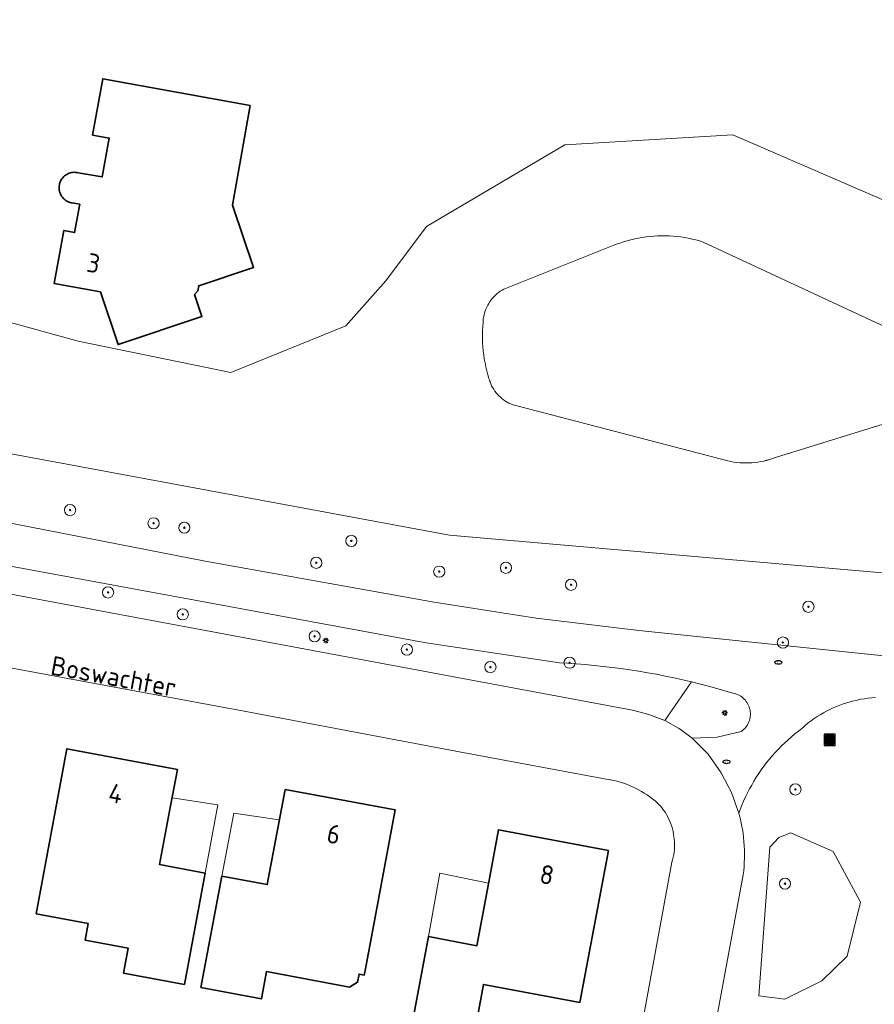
# Model space of a CAD drawing. Header units: metres. Extents: x 152610 to 160096, y 456114 to 462495.
# Tile 562 of 938: x 158934 to 158995, y 459904 to 459975. Entities that reach past the tile are written whole.
import ezdxf
from ezdxf.enums import TextEntityAlignment as Align

# ---------------------------------------------------------------- set-up
doc = ezdxf.new("R2010")
doc.units = ezdxf.units.M
doc.header["$LTSCALE"] = 0.5
doc.layers.get('0').update_dxf_attribs({"linetype": 'CONTINUOUS'})
for name, color, linetype, lineweight in [('B-PV-GK-BESCHOEIING-G', 251, 'GK-BESCHOEIING-SO', 18), ('B-PV-GR-BEPLANTING_CULTUUR_BOSPLANTSOEN-GV', 251, 'CONTINUOUS', 18), ('B-PV-GR-BEPLANTING_CULTUUR_HEESTERS-GV', 251, 'CONTINUOUS', 18), ('B-PV-GR-BOOM-S', 251, 'CONTINUOUS', 25), ('B-PV-GW-TALUD_KRUIN-G', 251, 'CONTINUOUS', 18), ('B-PV-IE-MEUBILAIR-S', 251, 'CONTINUOUS', 25), ('B-PV-IE-MEUBILAIR_WEGMEUBILAIR_AFVALBAK-S', 251, 'CONTINUOUS', 25), ('B-PV-OG-BEBOUWING-GV', 6, 'CONTINUOUS', 35), ('B-PV-OG-BEBOUWING-T18', 1, 'CONTINUOUS', 18), ('B-PV-OG-BEBOUWING_OVERBOUWING-GV', 251, 'CONTINUOUS', 18), ('B-PV-OG-TERREIN_BEGROEID-GV', 251, 'CONTINUOUS', 18), ('B-PV-OG-TOPOGRAFIE-T18', 1, 'CONTINUOUS', 18), ('B-PV-OG-WATER_SLOOT-GV', 251, 'CONTINUOUS', 18), ('B-PV-VH-GESLOTENVERHARDING_ASFALT-GV', 251, 'CONTINUOUS', 18), ('B-PV-VH-OPENVERHARDING_BETONSTRAATSTEEN-GV', 251, 'CONTINUOUS', 18)]:
    doc.layers.add(name, color=color, linetype=linetype, lineweight=lineweight)
doc.styles.add('NLCS-ISO', font='NLCS-ISO.ttf')
doc.styles.add('NLCS-ISO-M750-T18', font='NLCS-ISO.ttf', dxfattribs={"height": 1.35})
doc.linetypes.add('GK-BESCHOEIING-SO', pattern='A,18,-3,[1,NLCS.SHX,S=0.6,R=0,X=0,Y=0],-3', length=24)

# ---------------------------------------------------------------- blocks, each defined once
blk = doc.blocks.new('SIE-WEG_AFVALBAK-SO')
h = blk.add_hatch(color=256)
h.dxf.hatch_style = 1
h.paths.add_polyline_path([(-1.5, -1.5), (1.5, -1.5), (1.5, 1.5), (-1.5, 1.5)])
for points in [[(-2, -2), (2, -2), (2, 2), (-2, 2)], [(-1.5, -1.5), (1.5, -1.5), (1.5, 1.5), (-1.5, 1.5)]]:
    blk.add_lwpolyline(points, close=True)
blk = doc.blocks.new('SIE-MEUBILAIR_PAAL_LICHTMAST-SO')
for points in [[(-0.62, 0), (-1, 0)], [(-0.71, 0.71), (-0.44, 0.44)], [(0, 1), (0, 0.62)], [(0.44, 0.44), (0.71, 0.71)], [(1, 0), (0.62, 0)], [(-0.71, -0.71), (-0.44, -0.44)], [(0, -0.62), (0, -1)], [(0.44, -0.44), (0.71, -0.71)]]:
    blk.add_lwpolyline(points)
blk.add_circle((0, 0), 0.5)
blk = doc.blocks.new('SIE-MEUBILAIR_PUT_RIOOLPUT-SO')
blk.add_ellipse((0, 0), major_axis=(1.25, 0), ratio=0.54)
at = {"style": 'NLCS-ISO'}
blk.add_text('ri', height=0.75, dxfattribs=at).set_placement((-0.04, 0.07), align=Align.MIDDLE_CENTER)
blk = doc.blocks.new('SGR-BOOM_GBKN-SO')
at = {"linetype": 'ByBlock', "lineweight": 18}
h = blk.add_hatch(color=0, dxfattribs=at)
h.dxf.hatch_style = 1
edge = h.paths.add_edge_path()
edge.add_arc((0, 0), 0.25, 0, 360)
at = {"color": 0, "linetype": 'ByBlock', "lineweight": 18}
for radius in [2, 0.25]:
    blk.add_circle((0, 0), radius, dxfattribs=at)
at = {"color": 0, "linetype": 'ByBlock', "lineweight": 18, "style": 'NLCS-ISO'}
blk.add_attdef('SOORT', (2.5, 0), '', height=1.5, dxfattribs=at)

msp = doc.modelspace()

# ---------------------------------------------------------------- linework, layer by layer
at = {"layer": 'B-PV-GK-BESCHOEIING-G', "flags": 128}
msp.add_lwpolyline([(158474.733, 460059.158), (158474.943, 460059.189), (158475.393, 460059.246), (158475.843, 460059.296), (158476.295, 460059.338), (158476.747, 460059.372), (158477.199, 460059.398), (158477.652, 460059.416), (158478.105, 460059.426), (158478.558, 460059.429), (158479.012, 460059.423), (158479.465, 460059.409), (158479.917, 460059.387), (158480.37, 460059.357), (158480.821, 460059.319), (158481.272, 460059.273), (158481.722, 460059.219), (158482.171, 460059.157), (158482.619, 460059.088), (158483.066, 460059.01), (158483.511, 460058.925), (158483.954, 460058.831), (158484.396, 460058.73), (158484.836, 460058.621), (158485.274, 460058.505), (158485.71, 460058.38), (158486.144, 460058.248), (158486.575, 460058.109), (158487.004, 460057.962), (158487.43, 460057.807), (158487.853, 460057.644), (158488.273, 460057.475), (158488.69, 460057.298), (158489.104, 460057.113), (158489.515, 460056.921), (158489.922, 460056.723), (158490.326, 460056.516), (158490.726, 460056.303), (158491.122, 460056.083), (158491.514, 460055.856), (158491.903, 460055.622), (158492.287, 460055.381), (158492.666, 460055.133), (158493.041, 460054.879), (158493.412, 460054.618), (158493.778, 460054.351), (158494.139, 460054.077), (158494.496, 460053.797), (158494.847, 460053.511), (158495.193, 460053.218), (158495.534, 460052.919), (158495.87, 460052.615), (158496.2, 460052.305), (158496.525, 460051.988), (158496.844, 460051.666), (158497.157, 460051.339), (158497.465, 460051.006), (158498.657, 460049.856), (158500, 460048.907), (158501.649, 460047.928), (158503.451, 460047.272), (158503.768, 460047.182), (158504.636, 460046.931), (158505.5, 460046.672), (158506.363, 460046.406), (158507.223, 460046.132), (158508.08, 460045.85), (158508.936, 460045.561), (158509.788, 460045.264), (158510.638, 460044.96), (158511.485, 460044.648), (158512.329, 460044.329), (158513.171, 460044.002), (158514.009, 460043.668), (158514.845, 460043.326), (158515.677, 460042.977), (158516.506, 460042.62), (158517.332, 460042.257), (158518.155, 460041.886), (158518.975, 460041.507), (158519.791, 460041.122), (158520.604, 460040.729), (158521.413, 460040.329), (158522.219, 460039.922), (158523.021, 460039.507), (158523.819, 460039.086), (158524.613, 460038.657), (158525.404, 460038.222), (158525.955, 460037.907), (158526.509, 460037.598), (158527.067, 460037.297), (158527.629, 460037.002), (158528.195, 460036.715), (158528.765, 460036.435), (158529.337, 460036.162), (158529.914, 460035.896), (158530.493, 460035.637), (158531.076, 460035.386), (158531.662, 460035.143), (158532.251, 460034.906), (158532.842, 460034.677), (158533.437, 460034.456), (158534.035, 460034.242), (158534.635, 460034.036), (158535.237, 460033.837), (158535.842, 460033.646), (158536.45, 460033.462), (158537.059, 460033.286), (158537.671, 460033.118), (158538.285, 460032.958), (158538.901, 460032.805), (158539.519, 460032.66), (158540.138, 460032.523), (158540.76, 460032.394), (158541.382, 460032.273), (158542.007, 460032.159), (158542.145, 460032.135), (158584.685, 460024.085), (158585.019, 460024.016), (158585.354, 460023.955), (158585.69, 460023.902), (158586.028, 460023.856), (158586.367, 460023.819), (158586.706, 460023.79), (158587.046, 460023.768), (158587.386, 460023.755), (158587.727, 460023.75), (158588.068, 460023.752), (158588.408, 460023.763), (158588.748, 460023.781), (158589.088, 460023.808), (158589.427, 460023.842), (158589.765, 460023.885), (158590.102, 460023.935), (158590.437, 460023.994), (158590.772, 460024.06), (158591.104, 460024.134), (158591.435, 460024.215), (158591.763, 460024.305), (158592.09, 460024.402), (158592.414, 460024.507), (158592.736, 460024.619), (158593.054, 460024.739), (158593.37, 460024.867), (158593.683, 460025.002), (158593.889, 460025.095), (158594.111, 460025.174), (158594.513, 460025.312), (158594.918, 460025.442), (158595.325, 460025.564), (158595.735, 460025.679), (158596.147, 460025.786), (158596.56, 460025.885), (158596.976, 460025.977), (158597.393, 460026.06), (158597.811, 460026.136), (158598.231, 460026.204), (158598.652, 460026.264), (158599.075, 460026.316), (158599.498, 460026.36), (158599.921, 460026.396), (158600.346, 460026.424), (158600.771, 460026.444), (158601.196, 460026.456), (158601.621, 460026.46), (158602.047, 460026.456), (158602.472, 460026.444), (158602.897, 460026.424), (158603.321, 460026.397), (158603.745, 460026.361), (158604.168, 460026.317), (158604.59, 460026.265), (158605.011, 460026.206), (158605.431, 460026.138), (158605.85, 460026.062), (158606.267, 460025.979), (158606.682, 460025.888), (158607.096, 460025.789), (158614.619, 460024.73), (158616.954, 460024.152), (158630.636, 460021.782), (158631.11, 460021.67), (158631.585, 460021.565), (158632.062, 460021.469), (158632.541, 460021.38), (158633.021, 460021.299), (158633.502, 460021.226), (158633.985, 460021.161), (158634.468, 460021.104), (158634.952, 460021.055), (158635.437, 460021.014), (158635.923, 460020.981), (158636.409, 460020.956), (158636.896, 460020.939), (158637.382, 460020.929), (158637.869, 460020.928), (158638.356, 460020.935), (158638.842, 460020.95), (158639.329, 460020.973), (158639.814, 460021.003), (158640.3, 460021.042), (158640.784, 460021.089), (158641.268, 460021.143), (158641.75, 460021.206), (158642.232, 460021.277), (158642.713, 460021.355), (158643.192, 460021.441), (158643.669, 460021.536), (158644.145, 460021.638), (158644.209, 460021.652), (158644.457, 460021.708), (158644.835, 460021.786), (158645.215, 460021.857), (158645.596, 460021.92), (158645.978, 460021.975), (158646.361, 460022.022), (158646.745, 460022.061), (158647.13, 460022.092), (158647.516, 460022.115), (158647.902, 460022.13), (158648.288, 460022.137), (158648.674, 460022.136), (158649.06, 460022.127), (158649.446, 460022.11), (158649.831, 460022.086), (158650.216, 460022.053), (158650.6, 460022.012), (158650.983, 460021.963), (158651.365, 460021.906), (158651.745, 460021.842), (158652.125, 460021.769), (158652.502, 460021.689), (158652.878, 460021.601), (158653.253, 460021.505), (158653.625, 460021.401), (158653.994, 460021.29), (158654.362, 460021.171), (158654.726, 460021.045), (158655.089, 460020.911), (158655.448, 460020.769), (158655.804, 460020.62), (158656.157, 460020.464), (158656.507, 460020.3), (158656.853, 460020.129), (158657.196, 460019.951), (158657.535, 460019.767), (158657.87, 460019.575), (158658.201, 460019.376), (158658.528, 460019.17), (158659.581, 460014.995), (158660.547, 460013.802), (158661.019, 460013.554), (158661.798, 460013.146), (158662.244, 460013.587), (158662.352, 460014.275), (158662.353, 460015.601), (158662.635, 460017.118), (158662.987, 460017.748), (158666.914, 460018.277), (158667.106, 460018.303), (158669.964, 460018.687), (158670.182, 460018.717), (158671.399, 460018.541), (158671.447, 460018.534), (158671.66, 460018.495), (158671.872, 460018.449), (158672.082, 460018.396), (158672.29, 460018.334), (158672.496, 460018.265), (158672.698, 460018.188), (158672.898, 460018.104), (158673.095, 460018.013), (158673.288, 460017.914), (158673.477, 460017.808), (158673.663, 460017.696), (158673.844, 460017.577), (158674.02, 460017.451), (158674.192, 460017.318), (158674.359, 460017.18), (158674.52, 460017.035), (158674.676, 460016.884), (158674.827, 460016.728), (158674.971, 460016.567), (158675.11, 460016.4), (158675.242, 460016.228), (158675.368, 460016.051), (158675.487, 460015.87), (158675.6, 460015.685), (158675.705, 460015.495), (158675.804, 460015.302), (158675.895, 460015.106), (158675.979, 460014.906), (158676.056, 460014.703), (158676.125, 460014.497), (158676.186, 460014.289), (158676.24, 460014.079), (158676.286, 460013.867), (158676.324, 460013.654), (158676.354, 460013.439), (158676.753, 460008.743), (158676.77, 460008.544), (158676.933, 460006.617), (158676.95, 460006.417), (158677.59, 460002.15), (158678.147, 460000), (158678.47, 459998.75), (158681.56, 459993.85), (158682.373, 459992.754), (158683.361, 459991.812), (158683.561, 459991.657), (158683.766, 459991.508), (158683.976, 459991.366), (158684.189, 459991.23), (158684.408, 459991.101), (158684.63, 459990.979), (158684.855, 459990.865), (158685.085, 459990.757), (158685.317, 459990.657), (158685.553, 459990.564), (158685.791, 459990.479), (158686.032, 459990.401), (158686.276, 459990.331), (158686.521, 459990.268), (158686.6, 459990.25), (158751.58, 459978.72), (158751.778, 459978.68), (158756.595, 459977.716), (158756.791, 459977.677), (158834.12, 459963.78), (158843.94, 459961.89), (158852.56, 459960.22), (158852.897, 459960.137), (158853.235, 459960.061), (158853.575, 459959.994), (158853.917, 459959.934), (158854.259, 459959.882), (158854.603, 459959.838), (158854.948, 459959.803), (158855.294, 459959.775), (158855.64, 459959.755), (158855.986, 459959.743), (158856.333, 459959.739), (158856.68, 459959.743), (158857.026, 459959.755), (158857.372, 459959.775), (158857.718, 459959.803), (158858.063, 459959.839), (158858.407, 459959.882), (158858.75, 459959.934), (158859.07, 459959.99), (158859.409, 459960.091), (158859.778, 459960.194), (158860.149, 459960.288), (158860.522, 459960.375), (158860.897, 459960.454), (158861.273, 459960.526), (158861.651, 459960.589), (158862.03, 459960.645), (158862.41, 459960.692), (158862.791, 459960.732), (158863.172, 459960.763), (158863.555, 459960.787), (158863.937, 459960.803), (158864.32, 459960.81), (158864.703, 459960.81), (158865.086, 459960.802), (158865.469, 459960.785), (158865.851, 459960.761), (158866.233, 459960.729), (158866.614, 459960.688), (158866.994, 459960.64), (158867.372, 459960.584), (158867.75, 459960.52), (158896.821, 459951.25), (158899.349, 459950.965), (158901.43, 459950.73), (158906.435, 459950.678), (158906.882, 459950.597), (158909.016, 459950.211), (158915.147, 459949.101), (158917.198, 459948.729), (158917.642, 459948.649), (158921.99, 459945.69), (158925.427, 459945.052), (158964.503, 459937.795), (159000, 459934.696), (159003.633, 459934.171), (159005.109, 459934.22), (159006.093, 459934.614), (159007.077, 459935.305), (159007.962, 459936.143), (159014.89, 459947.09), (159017.691, 459951.429), (159019.017, 459954.043), (159018.462, 459968.244), (159020.418, 459992.305), (159020.706, 459993.813), (159022.152, 460000), (159022.95, 460003.42), (159027.25, 460016.67), (159028.16, 460021.17), (159028.265, 460024.361), (159027.69, 460030.4), (159027.671, 460030.666), (159027.644, 460030.931), (159027.609, 460031.195), (159027.566, 460031.459), (159027.515, 460031.72), (159027.457, 460031.98), (159027.391, 460032.239), (159027.316, 460032.495), (159027.235, 460032.748), (159027.145, 460033), (159027.049, 460033.248), (159026.944, 460033.493), (159026.833, 460033.736), (159026.714, 460033.974), (159026.588, 460034.209), (159026.456, 460034.441), (159026.316, 460034.668), (159026.23, 460034.8), (159026.04, 460035.142), (159025.843, 460035.481), (159025.639, 460035.815), (159025.429, 460036.145), (159025.211, 460036.47), (159024.987, 460036.792), (159024.757, 460037.108), (159024.52, 460037.42), (159024.277, 460037.727), (159024.028, 460038.028), (159023.772, 460038.325), (159023.511, 460038.616), (159023.243, 460038.902), (159022.97, 460039.183), (159022.691, 460039.457), (159022.407, 460039.726), (159022.117, 460039.989), (159021.822, 460040.247), (159021.521, 460040.498), (159021.216, 460040.742), (159020.906, 460040.981), (159020.591, 460041.213), (159020.271, 460041.439), (159019.946, 460041.658), (159019.617, 460041.871), (159019.284, 460042.076), (159018.947, 460042.275), (159018.606, 460042.467), (159018.261, 460042.652), (159017.912, 460042.83), (159017.81, 460042.88), (159010.88, 460044.64), (159000, 460045.968), (158973.31, 460049.15), (158970.17, 460049.52), (158966.22, 460052.79), (158955.33, 460052.2), (158953.13, 460052.57), (158952.84, 460052.62), (158952.26, 460049.87), (158951.637, 460047.099), (158956.462, 460046.222), (158999.997, 460038.306), (159019.45, 460034.88), (159020.22, 460023.97), (159013.47, 460002.92), (159014.063, 460000), (159014.75, 459996.5), (159014.96, 459994.766), (159015.2, 459993.44), (159015.31, 459991.71), (159014.51, 459987.81), (159008.04, 459965.34), (159004.43, 459960.25), (159000, 459960.353), (158998.4, 459960.39), (158984.69, 459966.34), (158972.72, 459965.62), (158962.87, 459959.8), (158959.98, 459955.93), (158957.133, 459952.707), (158948.935, 459949.392), (158938.055, 459951.623), (158924.86, 459955.26), (158921.282, 459954.369), (158918.671, 459954.179), (158918.225, 459954.257), (158916.164, 459954.616), (158910.021, 459955.687), (158907.885, 459956.059), (158907.442, 459956.136), (158904.968, 459956.938), (158901.43, 459958.27), (158890.98, 459967.57), (158877.255, 459970.054), (158862.49, 459972.71), (158842.246, 459972.236), (158839.35, 459972.21), (158836.56, 459972.73), (158833.66, 459977.71), (158833.569, 459977.866), (158833.471, 459978.018), (158833.366, 459978.165), (158833.255, 459978.308), (158833.138, 459978.446), (158833.015, 459978.578), (158832.886, 459978.705), (158832.752, 459978.825), (158832.612, 459978.94), (158832.468, 459979.049), (158832.318, 459979.151), (158832.165, 459979.246), (158832.007, 459979.334), (158831.846, 459979.416), (158831.681, 459979.49), (158831.513, 459979.557), (158831.342, 459979.616), (158831.169, 459979.668), (158830.994, 459979.711), (158830.817, 459979.748), (158830.638, 459979.776), (158830.459, 459979.796), (158830.278, 459979.809), (158830.098, 459979.813), (158829.917, 459979.809), (158829.737, 459979.798), (158829.557, 459979.778), (158829.378, 459979.751), (158829.201, 459979.715), (158829.026, 459979.672), (158828.852, 459979.621), (158828.681, 459979.563), (158828.57, 459979.52), (158828.493, 459979.5), (158827.826, 459979.328), (158827.158, 459979.164), (158826.487, 459979.008), (158825.815, 459978.859), (158825.141, 459978.719), (158824.466, 459978.586), (158823.789, 459978.461), (158823.11, 459978.344), (158822.431, 459978.235), (158821.75, 459978.134), (158821.068, 459978.04), (158820.385, 459977.955), (158819.701, 459977.878), (158819.016, 459977.808), (158818.33, 459977.747), (158817.644, 459977.693), (158816.957, 459977.648), (158816.269, 459977.61), (158815.582, 459977.58), (158814.894, 459977.559), (158814.205, 459977.545), (158813.517, 459977.54), (158812.829, 459977.542), (158812.14, 459977.553), (158811.452, 459977.571), (158810.764, 459977.597), (158810.077, 459977.632), (158809.39, 459977.674), (158808.703, 459977.725), (158808.017, 459977.783), (158807.332, 459977.849), (158806.648, 459977.924), (158805.964, 459978.006), (158805.282, 459978.096), (158804.6, 459978.194), (158803.92, 459978.3), (158761.22, 459986.1), (158758.322, 459985.408), (158753.269, 459986.128), (158753.067, 459986.157), (158749.69, 459986.67), (158727.918, 459990.667), (158699.682, 459995.849), (158690.69, 459997.5), (158690.618, 459997.516), (158690.387, 459997.573), (158690.159, 459997.638), (158689.932, 459997.71), (158689.708, 459997.79), (158689.487, 459997.877), (158689.269, 459997.972), (158689.054, 459998.074), (158688.843, 459998.183), (158688.635, 459998.299), (158688.432, 459998.423), (158688.233, 459998.552), (158688.038, 459998.689), (158687.848, 459998.832), (158687.663, 459998.981), (158687.483, 459999.137), (158687.308, 459999.298), (158687.139, 459999.466), (158686.976, 459999.638), (158686.818, 459999.817), (158686.667, 460000), (158685.555, 460001.955), (158685.499, 460002.085), (158685.375, 460002.386), (158685.258, 460002.69), (158685.149, 460002.997), (158685.047, 460003.307), (158684.953, 460003.619), (158684.866, 460003.933), (158684.788, 460004.249), (158684.717, 460004.567), (158684.654, 460004.887), (158684.599, 460005.208), (158684.552, 460005.531), (158684.512, 460005.854), (158684.481, 460006.178), (158684.457, 460006.503), (158684.442, 460006.829), (158684.441, 460007.029), (158684.373, 460008.962), (158684.366, 460009.162), (158682.835, 460049.515), (158682.091, 460056.641), (158679.424, 460075.603), (158675.896, 460089.698), (158675.862, 460089.837), (158675.82, 460090.04), (158675.785, 460090.245), (158675.759, 460090.45), (158675.74, 460090.657), (158675.73, 460090.864), (158675.727, 460091.071), (158675.733, 460091.278), (158675.746, 460091.485), (158675.767, 460091.691), (158675.797, 460091.896), (158675.834, 460092.1), (158675.879, 460092.303), (158675.932, 460092.503), (158675.992, 460092.701), (158676.06, 460092.897), (158676.136, 460093.09), (158676.219, 460093.28), (158676.309, 460093.466), (158676.407, 460093.649), (158676.511, 460093.828), (158676.622, 460094.003), (158676.74, 460094.174), (158676.864, 460094.34), (158676.995, 460094.501), (158677.132, 460094.656), (158677.275, 460094.807), (158677.423, 460094.951), (158677.577, 460095.09), (158677.736, 460095.223), (158677.9, 460095.35), (158678.069, 460095.47), (158678.242, 460095.583), (158678.42, 460095.69), (158679.124, 460098.709), (158679.71, 460101.22), (158678.135, 460101.478), (158676.628, 460102.001), (158676.439, 460102.088), (158676.194, 460102.208), (158675.953, 460102.336), (158675.716, 460102.471), (158675.482, 460102.612), (158675.253, 460102.76), (158675.029, 460102.915), (158674.809, 460103.076), (158674.594, 460103.244), (158674.384, 460103.418), (158674.179, 460103.598), (158673.98, 460103.784), (158673.786, 460103.976), (158673.597, 460104.173), (158673.415, 460104.376), (158673.239, 460104.584), (158673.069, 460104.797), (158672.905, 460105.015), (158672.747, 460105.238), (158672.597, 460105.465), (158672.452, 460105.697), (158672.315, 460105.933), (158672.185, 460106.172), (158672.062, 460106.416), (158671.946, 460106.663), (158671.837, 460106.913), (158671.736, 460107.166), (158671.642, 460107.422), (158671.556, 460107.681), (158670.245, 460117.41), (158670.219, 460117.602), (158669.958, 460119.521), (158669.933, 460119.705), (158667.522, 460137.655), (158666.197, 460150.943), (158665.164, 460167.52), (158665.12, 460183.663), (158665.289, 460190.315), (158665.604, 460194.292), (158665.629, 460194.539), (158665.664, 460194.81), (158665.707, 460195.08), (158665.758, 460195.349), (158665.817, 460195.616), (158665.883, 460195.881), (158665.957, 460196.144), (158666.039, 460196.405), (158666.129, 460196.663), (158666.226, 460196.919), (158666.33, 460197.172), (158666.442, 460197.421), (158666.561, 460197.667), (158666.687, 460197.91), (158666.82, 460198.148), (158666.961, 460198.383), (158667.108, 460198.613), (158667.261, 460198.839), (158667.421, 460199.061), (158667.588, 460199.278), (158667.761, 460199.489), (158667.94, 460199.696), (158668.125, 460199.897), (158668.316, 460200.093), (158668.512, 460200.283), (158668.714, 460200.467), (158668.921, 460200.646), (158669.134, 460200.818), (158669.351, 460200.984), (158669.573, 460201.143), (158669.8, 460201.296), (158670.031, 460201.442), (158670.266, 460201.582), (158670.505, 460201.714), (158670.748, 460201.839), (158670.994, 460201.957), (158671.244, 460202.068), (158671.497, 460202.172), (158671.753, 460202.268), (158672.012, 460202.357), (158672.273, 460202.438), (158672.536, 460202.511), (158673.586, 460202.643), (158675.654, 460202.454), (158680.24, 460200.758), (158684.716, 460198.791), (158742.58, 460186.99), (158742.848, 460188.52), (158743.093, 460189.916), (158743.6, 460192.81), (158685.67, 460204.82), (158680.76, 460205), (158677.037, 460206.38), (158675.289, 460207.471), (158675.065, 460207.642), (158674.839, 460207.824), (158674.618, 460208.012), (158674.402, 460208.206), (158674.191, 460208.406), (158673.986, 460208.612), (158673.787, 460208.824), (158673.594, 460209.041), (158673.407, 460209.263), (158673.226, 460209.49), (158673.051, 460209.722), (158672.883, 460209.959), (158672.722, 460210.2), (158672.567, 460210.446), (158672.419, 460210.696), (158672.278, 460210.95), (158672.143, 460211.207), (158672.017, 460211.468), (158671.897, 460211.733), (158671.784, 460212.001), (158671.68, 460212.272), (158671.582, 460212.545), (158671.492, 460212.821), (158671.41, 460213.1), (158670.971, 460216.313), (158670.67, 460217.248), (158670.659, 460217.314), (158670.584, 460217.782), (158670.518, 460218.252), (158670.459, 460218.723), (158670.409, 460219.194), (158670.366, 460219.666), (158670.331, 460220.139), (158670.305, 460220.613), (158670.286, 460221.087), (158670.275, 460221.561), (158670.272, 460222.035), (158670.278, 460222.509), (158670.291, 460222.983), (158670.312, 460223.457), (158670.342, 460223.93), (158670.379, 460224.403), (158670.424, 460224.875), (158670.884, 460236.208), (158671.443, 460250), (158671.646, 460254.657), (158671.932, 460258.598), (158672.045, 460266.708), (158672.206, 460278.296), (158673.841, 460310.082), (158672.827, 460327.858), (158672.802, 460328.217), (158672.77, 460328.576), (158672.729, 460328.934), (158672.681, 460329.291), (158672.624, 460329.647), (158672.56, 460330.002), (158672.488, 460330.355), (158672.407, 460330.706), (158672.32, 460331.055), (158672.224, 460331.403), (158672.173, 460331.575), (158671.331, 460334.857), (158670.909, 460336.049), (158670.252, 460337.253), (158669.749, 460337.931), (158668.707, 460339.041), (158667.431, 460340.162), (158666.576, 460340.921), (158665.827, 460341.447), (158664.587, 460342.123), (158663.031, 460342.66), (158661.99, 460342.963), (158660.832, 460343.113), (158657.125, 460343.156)], dxfattribs=at)
msp.add_lwpolyline([(158982.59, 459958.69), (158982.327, 459958.77), (158982.062, 459958.842), (158981.795, 459958.906), (158981.527, 459958.962), (158981.256, 459959.011), (158980.985, 459959.052), (158980.712, 459959.084), (158980.439, 459959.109), (158980.165, 459959.126), (158979.891, 459959.135), (158979.616, 459959.136), (158979.342, 459959.128), (158979.067, 459959.113), (158978.794, 459959.09), (158978.521, 459959.059), (158978.249, 459959.02), (158977.979, 459958.973), (158977.71, 459958.918), (158977.442, 459958.855), (158977.177, 459958.785), (158976.914, 459958.707), (158976.653, 459958.621), (158976.395, 459958.528), (158976.22, 459958.46), (158968.39, 459955.33), (158968.26, 459955.256), (158968.133, 459955.176), (158968.011, 459955.088), (158967.894, 459954.995), (158967.782, 459954.895), (158967.676, 459954.789), (158967.575, 459954.678), (158967.481, 459954.562), (158967.392, 459954.441), (158967.311, 459954.315), (158967.236, 459954.185), (158967.168, 459954.051), (158967.108, 459953.914), (158967.055, 459953.774), (158967.009, 459953.631), (158966.971, 459953.486), (158966.941, 459953.339), (158966.919, 459953.191), (158966.904, 459953.042), (158966.9, 459952.96), (158966.878, 459952.671), (158966.865, 459952.382), (158966.859, 459952.093), (158966.861, 459951.804), (158966.871, 459951.515), (158966.889, 459951.226), (158966.916, 459950.938), (158966.95, 459950.65), (158966.992, 459950.364), (158967.042, 459950.079), (158967.1, 459949.795), (158967.165, 459949.514), (158967.239, 459949.234), (158967.32, 459948.956), (158967.35, 459948.86), (158967.397, 459948.72), (158967.452, 459948.582), (158967.515, 459948.448), (158967.584, 459948.317), (158967.661, 459948.19), (158967.744, 459948.067), (158967.834, 459947.949), (158967.93, 459947.836), (158968.031, 459947.729), (158968.139, 459947.627), (158968.252, 459947.531), (158968.37, 459947.441), (158968.492, 459947.357), (158968.619, 459947.281), (158968.75, 459947.211), (158968.885, 459947.149), (158969.022, 459947.094), (158969.15, 459947.05), (158984.35, 459943.09), (158984.56, 459943.045), (158984.771, 459943.009), (158984.984, 459942.98), (158985.197, 459942.959), (158985.412, 459942.946), (158985.626, 459942.941), (158985.841, 459942.944), (158986.055, 459942.955), (158986.269, 459942.974), (158986.482, 459943), (158986.693, 459943.035), (158986.904, 459943.078), (158987.112, 459943.129), (158987.319, 459943.187), (158987.523, 459943.253), (158987.724, 459943.326), (158987.81, 459943.36), (158998.71, 459946.73), (158998.821, 459946.834), (158998.926, 459946.943), (158999.026, 459947.058), (158999.119, 459947.178), (158999.206, 459947.303), (158999.287, 459947.432), (158999.36, 459947.565), (158999.426, 459947.701), (158999.485, 459947.842), (158999.536, 459947.985), (158999.58, 459948.13), (158999.617, 459948.278), (158999.645, 459948.427), (158999.665, 459948.577), (158999.678, 459948.729), (158999.682, 459948.881), (158999.679, 459949.033), (158999.667, 459949.184), (158999.648, 459949.335), (158999.621, 459949.484), (158999.586, 459949.632), (158999.543, 459949.778), (158999.492, 459949.921), (158999.434, 459950.062), (158999.369, 459950.199), (158999.297, 459950.333), (158999.217, 459950.462), (158999.131, 459950.588), (158999.039, 459950.708), (158998.94, 459950.824), (158998.835, 459950.934), (158998.725, 459951.038), (158998.609, 459951.137), (158998.489, 459951.229), (158998.363, 459951.315), (158998.234, 459951.394), (158998.1, 459951.466), (158998.01, 459951.51)], close=True, dxfattribs=at)
at = {"layer": 'B-PV-GR-BEPLANTING_CULTUUR_BOSPLANTSOEN-GV', "flags": 128}
for points in [[(158998.01, 459951.51), (158982.59, 459958.69), (158982.327, 459958.77), (158982.062, 459958.842), (158981.795, 459958.906), (158981.527, 459958.962), (158981.256, 459959.011), (158980.985, 459959.052), (158980.712, 459959.084), (158980.439, 459959.109), (158980.165, 459959.126), (158979.891, 459959.135), (158979.616, 459959.135), (158979.341, 459959.128), (158979.067, 459959.113), (158978.794, 459959.09), (158978.521, 459959.059), (158978.249, 459959.02), (158977.979, 459958.973), (158977.71, 459958.918), (158977.442, 459958.856), (158977.177, 459958.785), (158976.914, 459958.707), (158976.653, 459958.621), (158976.395, 459958.528), (158976.22, 459958.46), (158968.39, 459955.33), (158968.26, 459955.256), (158968.133, 459955.176), (158968.011, 459955.088), (158967.894, 459954.995), (158967.782, 459954.895), (158967.676, 459954.789), (158967.575, 459954.678), (158967.481, 459954.562), (158967.392, 459954.44), (158967.311, 459954.315), (158967.236, 459954.185), (158967.168, 459954.051), (158967.108, 459953.914), (158967.055, 459953.774), (158967.009, 459953.631), (158966.971, 459953.486), (158966.941, 459953.339), (158966.919, 459953.191), (158966.904, 459953.041), (158966.9, 459952.96), (158966.878, 459952.672), (158966.865, 459952.382), (158966.859, 459952.093), (158966.861, 459951.804), (158966.871, 459951.515), (158966.889, 459951.226), (158966.916, 459950.938), (158966.95, 459950.65), (158966.992, 459950.364), (158967.042, 459950.079), (158967.1, 459949.795), (158967.165, 459949.514), (158967.239, 459949.234), (158967.32, 459948.956), (158967.35, 459948.86), (158967.398, 459948.72), (158967.453, 459948.582), (158967.515, 459948.448), (158967.584, 459948.317), (158967.661, 459948.19), (158967.744, 459948.067), (158967.834, 459947.949), (158967.93, 459947.836), (158968.032, 459947.729), (158968.139, 459947.626), (158968.252, 459947.53), (158968.37, 459947.441), (158968.492, 459947.357), (158968.619, 459947.281), (158968.75, 459947.211), (158968.885, 459947.149), (158969.022, 459947.094), (158969.15, 459947.05), (158984.35, 459943.09), (158984.56, 459943.045), (158984.771, 459943.008), (158984.984, 459942.98), (158985.197, 459942.959), (158985.412, 459942.946), (158985.626, 459942.941), (158985.841, 459942.944), (158986.055, 459942.955), (158986.269, 459942.974), (158986.481, 459943.001), (158986.693, 459943.035), (158986.903, 459943.078), (158987.112, 459943.128), (158987.319, 459943.187), (158987.523, 459943.253), (158987.724, 459943.326), (158987.81, 459943.36), (158998.71, 459946.73)], [(159000, 459934.696), (158964.503, 459937.795), (158925.427, 459945.052), (158924.768, 459941.107), (158929.46, 459939.39), (158947.1, 459935.95), (158963.42, 459933.02), (158970.696, 459931.872), (158978.01, 459930.99), (158999.15, 459928.82)]]:
    msp.add_lwpolyline(points, dxfattribs=at)
for points in [[(158929.22, 459936.32), (158924.011, 459938.273), (158923.674, 459935.359), (158977.54, 459925.31), (158978.724, 459925.017), (158979.859, 459924.57), (158981.756, 459927.338), (158981.133, 459927.484), (158980.508, 459927.621), (158979.882, 459927.751), (158979.254, 459927.873), (158978.625, 459927.988), (158977.994, 459928.094), (158977.362, 459928.192), (158976.729, 459928.283), (158976.095, 459928.365), (158975.459, 459928.44), (158974.823, 459928.507), (158974.186, 459928.565), (158973.549, 459928.616), (158972.911, 459928.659), (158972.35, 459928.69), (158962.86, 459930.12)], [(158991.863, 459915.247), (158988.833, 459916.581), (158987.971, 459916.243), (158987.347, 459915.555), (158986.558, 459904.952), (158988.414, 459904.707), (158991.048, 459906.012), (158992.857, 459907.774), (158993.804, 459911.624)]]:
    msp.add_lwpolyline(points, close=True, dxfattribs=at)
at = {"layer": 'B-PV-GR-BEPLANTING_CULTUUR_HEESTERS-GV', "flags": 128}
msp.add_lwpolyline([(158983.229, 459926.961), (158981.756, 459927.338), (158979.859, 459924.57), (158980.872, 459924.008), (158981.805, 459923.323), (158983.575, 459923.397), (158985.3, 459923.8), (158985.388, 459923.866), (158985.472, 459923.938), (158985.549, 459924.015), (158985.621, 459924.098), (158985.687, 459924.187), (158985.746, 459924.28), (158985.799, 459924.376), (158985.844, 459924.477), (158985.881, 459924.58), (158985.912, 459924.686), (158985.934, 459924.794), (158985.948, 459924.903), (158985.955, 459925.012), (158985.953, 459925.122), (158985.944, 459925.232), (158985.926, 459925.341), (158985.901, 459925.448), (158985.868, 459925.553), (158985.828, 459925.655), (158985.78, 459925.754), (158985.725, 459925.85), (158985.663, 459925.941), (158985.595, 459926.027), (158985.521, 459926.108), (158985.441, 459926.184), (158985.356, 459926.253), (158985.266, 459926.317), (158985.171, 459926.373), (158985.073, 459926.423), (158984.971, 459926.465), (158984.867, 459926.5), (158984.76, 459926.527), (158984.69, 459926.54)], close=True, dxfattribs=at)
at = {"layer": 'B-PV-GW-TALUD_KRUIN-G', "flags": 128}
msp.add_lwpolyline([(158924.768, 459941.107), (158929.46, 459939.39), (158947.1, 459935.95), (158963.42, 459933.02), (158970.696, 459931.872), (158978.01, 459930.99), (158999.15, 459928.82)], dxfattribs=at)
at = {"layer": 'B-PV-OG-BEBOUWING-GV', "flags": 128}
for points in [[(158950.3, 459968.43), (158939.8, 459970.33), (158939.08, 459966.31), (158940.27, 459966.1), (158939.77, 459963.33), (158938.05, 459963.63), (158937.958, 459963.648), (158937.865, 459963.659), (158937.771, 459963.662), (158937.678, 459963.657), (158937.585, 459963.643), (158937.494, 459963.622), (158937.405, 459963.593), (158937.319, 459963.557), (158937.236, 459963.513), (158937.157, 459963.463), (158937.082, 459963.406), (158937.013, 459963.343), (158936.95, 459963.274), (158936.892, 459963.2), (158936.841, 459963.121), (158936.797, 459963.038), (158936.76, 459962.952), (158936.731, 459962.863), (158936.709, 459962.772), (158936.696, 459962.68), (158936.69, 459962.586), (158936.692, 459962.492), (158936.702, 459962.399), (158936.72, 459962.307), (158936.746, 459962.217), (158936.779, 459962.13), (158936.82, 459962.045), (158936.868, 459961.965), (158936.922, 459961.889), (158936.983, 459961.817), (158937.05, 459961.752), (158937.122, 459961.692), (158937.199, 459961.638), (158937.28, 459961.591), (158937.365, 459961.552), (158937.453, 459961.519), (158937.543, 459961.495), (158937.62, 459961.48), (158938.16, 459961.38), (158937.8, 459959.37), (158937.02, 459959.51), (158936.35, 459955.73), (158939.64, 459955.13), (158940.89, 459951.38), (158946.87, 459953.39), (158946.35, 459954.94), (158946.584, 459955.214), (158946.64, 459955.57), (158950.55, 459956.88), (158949.05, 459961.33)], [(158945.12, 459921.1), (158937.25, 459922.57), (158935.06, 459910.8), (158938.761, 459910.111), (158938.54, 459908.924), (158941.605, 459908.353), (158941.27, 459906.58), (158945.62, 459905.77), (158947.09, 459913.71), (158943.85, 459914.31), (158944.635, 459918.505)], [(158952.79, 459919.67), (158951.52, 459912.88), (158948.29, 459913.48), (158946.8, 459905.55), (158951.11, 459904.74), (158951.478, 459906.686), (158957.395, 459905.567), (158957.957, 459905.921), (158958.066, 459906.5), (158958.44, 459906.43), (158958.523, 459906.872), (158959.214, 459910.556), (158960.65, 459918.21)], [(158975.83, 459915.31), (158968, 459916.78), (158967.284, 459912.945), (158966.46, 459908.53), (158963.02, 459909.18), (158961.62, 459901.7), (158966.03, 459900.87), (158966.93, 459905.77), (158973.81, 459904.48)]]:
    msp.add_lwpolyline(points, close=True, dxfattribs=at)
at = {"layer": 'B-PV-OG-BEBOUWING_OVERBOUWING-GV', "flags": 128}
for points in [[(158947.992, 459918.581), (158944.742, 459919.075), (158944.635, 459918.505), (158943.85, 459914.31), (158947.09, 459913.71)], [(158952.383, 459917.494), (158949.134, 459917.97), (158948.29, 459913.48), (158951.52, 459912.88)], [(158967.293, 459912.991), (158963.817, 459913.698), (158963.02, 459909.18), (158966.46, 459908.53), (158967.284, 459912.945)]]:
    msp.add_lwpolyline(points, close=True, dxfattribs=at)
at = {"layer": 'B-PV-OG-TERREIN_BEGROEID-GV', "flags": 128}
msp.add_lwpolyline([(158994.861, 459926.21), (158994.602, 459926.192), (158994.343, 459926.167), (158994.086, 459926.133), (158993.83, 459926.091), (158993.575, 459926.042), (158993.322, 459925.984), (158993.071, 459925.919), (158992.821, 459925.847), (158992.575, 459925.766), (158992.331, 459925.678), (158992.089, 459925.583), (158991.851, 459925.48), (158991.616, 459925.37), (158991.385, 459925.252), (158991.157, 459925.128), (158990.933, 459924.996), (158990.713, 459924.858), (158990.498, 459924.713), (158990.287, 459924.562), (158990.081, 459924.404), (158989.88, 459924.24), (158989.684, 459924.069), (158989.63, 459924.02), (158989.374, 459923.828), (158989.123, 459923.629), (158988.877, 459923.424), (158988.637, 459923.213), (158988.401, 459922.997), (158988.172, 459922.774), (158987.947, 459922.546), (158987.729, 459922.312), (158987.516, 459922.073), (158987.31, 459921.828), (158987.11, 459921.578), (158986.916, 459921.324), (158986.728, 459921.065), (158986.547, 459920.801), (158986.373, 459920.532), (158986.205, 459920.26), (158986.045, 459919.983), (158985.891, 459919.703), (158985.744, 459919.418), (158985.604, 459919.13), (158985.472, 459918.839), (158985.347, 459918.544), (158985.23, 459918.247), (158985.129, 459917.973), (158985.199, 459917.707), (158985.268, 459917.418), (158985.329, 459917.127), (158985.382, 459916.835), (158985.427, 459916.541), (158985.464, 459916.247), (158985.494, 459915.951), (158985.515, 459915.655), (158985.528, 459915.358), (158985.533, 459915.061), (158985.531, 459914.764), (158985.52, 459914.467), (158985.501, 459914.171), (158985.475, 459913.875), (158985.44, 459913.58), (158982.71, 459898.79)], dxfattribs=at)
msp.add_lwpolyline([(158987.971, 459916.243), (158988.833, 459916.581), (158991.863, 459915.247), (158993.804, 459911.624), (158992.857, 459907.774), (158991.048, 459906.012), (158988.414, 459904.707), (158986.558, 459904.952), (158987.347, 459915.555)], close=True, dxfattribs=at)
at = {"layer": 'B-PV-OG-WATER_SLOOT-GV', "flags": 128}
for points in [[(158998.4, 459960.39), (158984.69, 459966.34), (158972.72, 459965.62), (158962.87, 459959.8), (158959.98, 459955.93), (158957.133, 459952.707), (158948.935, 459949.392), (158938.055, 459951.623), (158924.86, 459955.26), (158921.282, 459954.369), (158918.671, 459954.179), (158918.225, 459954.257), (158916.164, 459954.616), (158910.021, 459955.687), (158907.885, 459956.059), (158907.442, 459956.136), (158904.968, 459956.938), (158901.43, 459958.27), (158890.98, 459967.57), (158877.255, 459970.054), (158862.49, 459972.71)], [(158867.75, 459960.52), (158896.821, 459951.25), (158899.349, 459950.965), (158901.43, 459950.73), (158906.435, 459950.678), (158906.882, 459950.597), (158909.016, 459950.211), (158915.147, 459949.101), (158917.198, 459948.729), (158917.642, 459948.649), (158921.99, 459945.69), (158925.427, 459945.052), (158964.503, 459937.795), (159000, 459934.696)], [(158998.71, 459946.73), (158987.81, 459943.36), (158987.724, 459943.326), (158987.523, 459943.253), (158987.319, 459943.187), (158987.112, 459943.128), (158986.903, 459943.078), (158986.693, 459943.035), (158986.481, 459943.001), (158986.269, 459942.974), (158986.055, 459942.955), (158985.841, 459942.944), (158985.626, 459942.941), (158985.412, 459942.946), (158985.197, 459942.959), (158984.984, 459942.98), (158984.771, 459943.008), (158984.56, 459943.045), (158984.35, 459943.09), (158969.15, 459947.05), (158969.022, 459947.094), (158968.885, 459947.149), (158968.75, 459947.211), (158968.619, 459947.281), (158968.492, 459947.357), (158968.37, 459947.441), (158968.252, 459947.53), (158968.139, 459947.626), (158968.032, 459947.729), (158967.93, 459947.836), (158967.834, 459947.949), (158967.744, 459948.067), (158967.661, 459948.19), (158967.584, 459948.317), (158967.515, 459948.448), (158967.453, 459948.582), (158967.398, 459948.72), (158967.35, 459948.86), (158967.32, 459948.956), (158967.239, 459949.234), (158967.165, 459949.514), (158967.1, 459949.795), (158967.042, 459950.079), (158966.992, 459950.364), (158966.95, 459950.65), (158966.916, 459950.938), (158966.889, 459951.226), (158966.871, 459951.515), (158966.861, 459951.804), (158966.859, 459952.093), (158966.865, 459952.382), (158966.878, 459952.672), (158966.9, 459952.96), (158966.904, 459953.041), (158966.919, 459953.191), (158966.941, 459953.339), (158966.971, 459953.486), (158967.009, 459953.631), (158967.055, 459953.774), (158967.108, 459953.914), (158967.168, 459954.051), (158967.236, 459954.185), (158967.311, 459954.315), (158967.392, 459954.44), (158967.481, 459954.562), (158967.575, 459954.678), (158967.676, 459954.789), (158967.782, 459954.895), (158967.894, 459954.995), (158968.011, 459955.088), (158968.133, 459955.176), (158968.26, 459955.256), (158968.39, 459955.33), (158976.22, 459958.46), (158976.395, 459958.528), (158976.653, 459958.621), (158976.914, 459958.707), (158977.177, 459958.785), (158977.442, 459958.856), (158977.71, 459958.918), (158977.979, 459958.973), (158978.249, 459959.02), (158978.521, 459959.059), (158978.794, 459959.09), (158979.067, 459959.113), (158979.341, 459959.128), (158979.616, 459959.135), (158979.891, 459959.135), (158980.165, 459959.126), (158980.439, 459959.109), (158980.712, 459959.084), (158980.985, 459959.052), (158981.256, 459959.011), (158981.527, 459958.962), (158981.795, 459958.906), (158982.062, 459958.842), (158982.327, 459958.77), (158982.59, 459958.69), (158998.01, 459951.51)]]:
    msp.add_lwpolyline(points, dxfattribs=at)
at = {"layer": 'B-PV-VH-GESLOTENVERHARDING_ASFALT-GV', "flags": 128}
for points in [[(158999.15, 459928.82), (158978.01, 459930.99), (158970.696, 459931.872), (158963.42, 459933.02), (158947.1, 459935.95), (158929.46, 459939.39)], [(158929.22, 459936.32), (158962.86, 459930.12), (158972.35, 459928.69), (158972.911, 459928.659), (158973.549, 459928.616), (158974.186, 459928.565), (158974.823, 459928.507), (158975.459, 459928.44), (158976.095, 459928.365), (158976.729, 459928.283), (158977.362, 459928.192), (158977.994, 459928.094), (158978.625, 459927.988), (158979.254, 459927.873), (158979.882, 459927.751), (158980.508, 459927.621), (158981.133, 459927.484), (158981.756, 459927.338), (158983.229, 459926.961), (158984.69, 459926.54), (158984.76, 459926.527), (158984.867, 459926.5), (158984.971, 459926.465), (158985.073, 459926.423), (158985.171, 459926.373), (158985.266, 459926.317), (158985.356, 459926.253), (158985.441, 459926.184), (158985.521, 459926.108), (158985.595, 459926.027), (158985.663, 459925.941), (158985.725, 459925.85), (158985.78, 459925.754), (158985.828, 459925.655), (158985.868, 459925.553), (158985.901, 459925.448), (158985.926, 459925.341), (158985.944, 459925.232), (158985.953, 459925.122), (158985.955, 459925.012), (158985.948, 459924.903), (158985.934, 459924.794), (158985.912, 459924.686), (158985.881, 459924.58), (158985.844, 459924.477), (158985.799, 459924.376), (158985.746, 459924.28), (158985.687, 459924.187), (158985.621, 459924.098), (158985.549, 459924.015), (158985.472, 459923.938), (158985.388, 459923.866), (158985.3, 459923.8), (158983.575, 459923.397), (158981.805, 459923.323), (158982.952, 459922.173), (158983.88, 459920.84), (158984.605, 459919.45), (158985.129, 459917.973), (158985.23, 459918.247), (158985.347, 459918.544), (158985.472, 459918.839), (158985.604, 459919.13), (158985.744, 459919.418), (158985.891, 459919.703), (158986.045, 459919.983), (158986.205, 459920.26), (158986.373, 459920.532), (158986.547, 459920.801), (158986.728, 459921.065), (158986.916, 459921.324), (158987.11, 459921.578), (158987.31, 459921.828), (158987.516, 459922.073), (158987.729, 459922.312), (158987.947, 459922.546), (158988.172, 459922.774), (158988.401, 459922.997), (158988.637, 459923.213), (158988.877, 459923.424), (158989.123, 459923.629), (158989.374, 459923.828), (158989.63, 459924.02), (158989.684, 459924.069), (158989.88, 459924.24), (158990.081, 459924.404), (158990.287, 459924.562), (158990.498, 459924.713), (158990.713, 459924.858), (158990.933, 459924.996), (158991.157, 459925.128), (158991.385, 459925.252), (158991.616, 459925.37), (158991.851, 459925.48), (158992.089, 459925.583), (158992.331, 459925.678), (158992.575, 459925.766), (158992.821, 459925.847), (158993.071, 459925.919), (158993.322, 459925.984), (158993.575, 459926.042), (158993.83, 459926.091), (158994.086, 459926.133), (158994.343, 459926.167), (158994.602, 459926.192), (158994.861, 459926.21)]]:
    msp.add_lwpolyline(points, dxfattribs=at)
at = {"layer": 'B-PV-VH-OPENVERHARDING_BETONSTRAATSTEEN-GV', "flags": 128}
for points in [[(158982.71, 459898.79), (158985.44, 459913.58), (158985.475, 459913.875), (158985.501, 459914.171), (158985.52, 459914.467), (158985.531, 459914.764), (158985.533, 459915.061), (158985.528, 459915.358), (158985.515, 459915.655), (158985.494, 459915.951), (158985.464, 459916.247), (158985.427, 459916.541), (158985.382, 459916.835), (158985.329, 459917.127), (158985.268, 459917.418), (158985.199, 459917.707), (158985.129, 459917.973), (158984.605, 459919.45), (158983.88, 459920.84), (158982.952, 459922.173), (158981.805, 459923.323), (158980.872, 459924.008), (158979.859, 459924.57), (158978.724, 459925.017), (158977.54, 459925.31), (158923.674, 459935.359)], [(158932.41, 459928.47), (158949.89, 459925.25), (158965.47, 459922.3), (158975.94, 459920.36), (158975.984, 459920.352), (158976.216, 459920.303), (158976.446, 459920.247), (158976.673, 459920.183), (158976.899, 459920.111), (158977.122, 459920.032), (158977.342, 459919.945), (158977.559, 459919.851), (158977.773, 459919.749), (158977.983, 459919.641), (158978.19, 459919.525), (158978.392, 459919.402), (158978.591, 459919.273), (158978.784, 459919.137), (158978.973, 459918.995), (158979.157, 459918.846), (158979.336, 459918.691), (158979.51, 459918.53), (158979.545, 459918.488), (158979.661, 459918.344), (158979.771, 459918.194), (158979.874, 459918.04), (158979.97, 459917.882), (158980.059, 459917.719), (158980.141, 459917.553), (158980.216, 459917.384), (158980.284, 459917.211), (158980.344, 459917.036), (158980.396, 459916.858), (158980.441, 459916.678), (158980.478, 459916.496), (158980.507, 459916.313), (158980.528, 459916.129), (158980.541, 459915.944), (158980.547, 459915.759), (158980.544, 459915.574), (158980.533, 459915.389), (158980.514, 459915.204), (158980.487, 459915.021), (158980.453, 459914.839), (158980.41, 459914.658), (158980.36, 459914.48), (158977.26, 459897.62)]]:
    msp.add_lwpolyline(points, dxfattribs=at)

# ---------------------------------------------------------------- block references
at = {"layer": 'B-PV-GR-BOOM-S', "xscale": 0.2, "yscale": 0.2, "zscale": 0.2}
for p in [(158937.473, 459939.58), (158943.424, 459938.64), (158945.616, 459938.327), (158957.517, 459937.388), (158955.012, 459935.822), (158963.781, 459935.195), (158968.535, 459935.466), (158973.177, 459934.256), (158940.18, 459933.713), (158990.089, 459932.69), (158945.504, 459932.147), (158954.9, 459930.581), (158988.266, 459930.142), (158961.477, 459929.642), (158973.065, 459928.702), (158967.427, 459928.389), (158989.16, 459919.67), (158988.42, 459912.95)]:
    msp.add_blockref('SGR-BOOM_GBKN-SO', p, dxfattribs=at)
at = {"layer": 'B-PV-IE-MEUBILAIR-S', "xscale": 0.2, "yscale": 0.2, "zscale": 0.2}
for name, p in [('SIE-MEUBILAIR_PAAL_LICHTMAST-SO', (158955.693, 459930.286)), ('SIE-MEUBILAIR_PUT_RIOOLPUT-SO', (158987.951, 459928.727)), ('SIE-MEUBILAIR_PAAL_LICHTMAST-SO', (158984.125, 459925.123)), ('SIE-MEUBILAIR_PUT_RIOOLPUT-SO', (158984.254, 459921.633))]:
    msp.add_blockref(name, p, dxfattribs=at)
at = {"layer": 'B-PV-IE-MEUBILAIR_WEGMEUBILAIR_AFVALBAK-S', "xscale": 0.2, "yscale": 0.2, "zscale": 0.2}
msp.add_blockref('SIE-WEG_AFVALBAK-SO', (158991.599, 459923.203), dxfattribs=at)

# ---------------------------------------------------------------- texts
at = {"layer": 'B-PV-OG-BEBOUWING-T18', "style": 'NLCS-ISO-M750-T18'}
for s, rotation, p in [('3', 350, (158939.147, 459957.184)), ('4', 349.4, (158940.726, 459919.378)), ('6', 349.5, (158956.263, 459916.482)), ('8', 349.3, (158971.454, 459913.588))]:
    msp.add_text(s, height=1.35, rotation=rotation, dxfattribs=at).set_placement(p, align=Align.MIDDLE)
at = {"layer": 'B-PV-OG-TOPOGRAFIE-T18', "style": 'NLCS-ISO-M750-T18'}
msp.add_text('Boswachter', height=1.35, rotation=349.6, dxfattribs=at).set_placement((158940.583, 459927.723), align=Align.MIDDLE)

doc.saveas('drawing.dxf')
